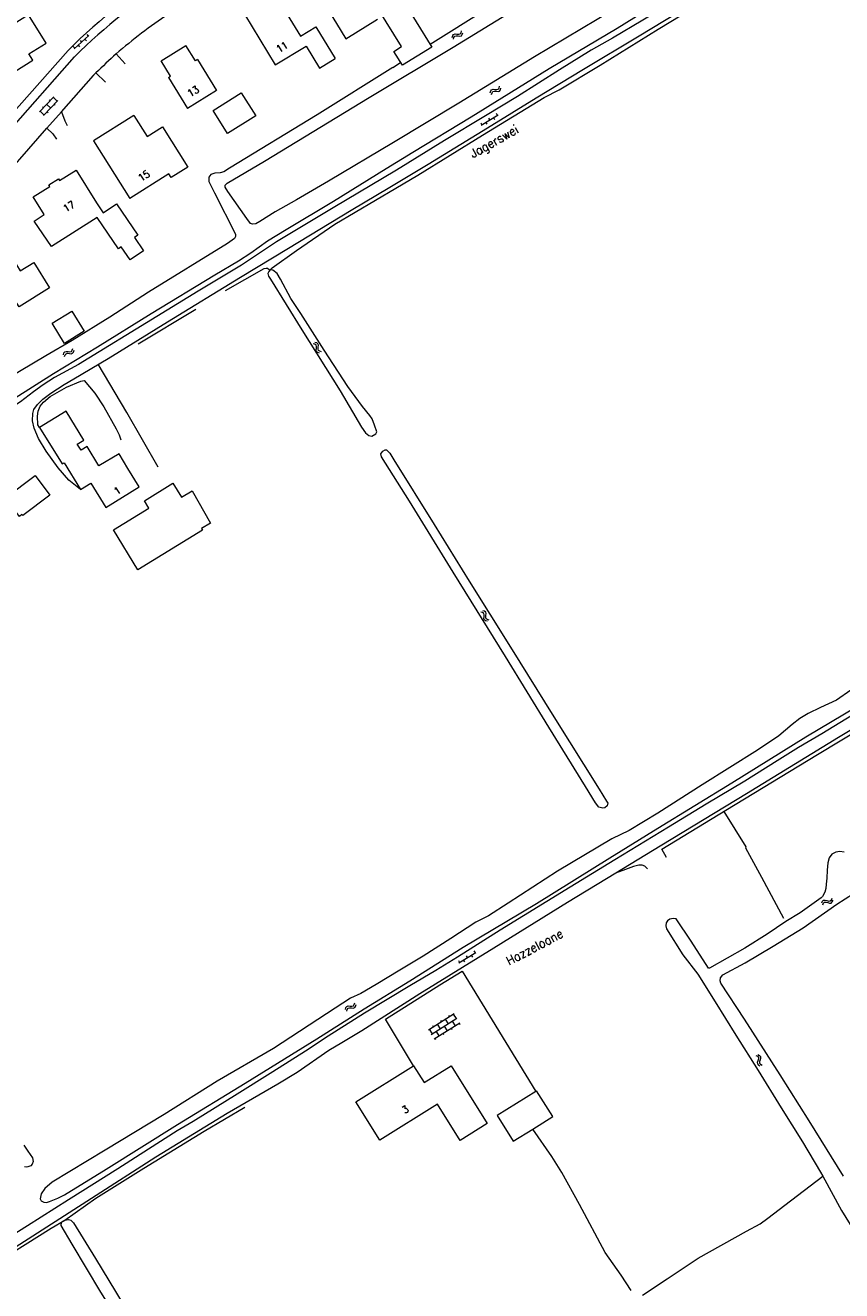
# Model space of a CAD drawing. Header units: metres. Extents: x 189705 to 199106, y 581686 to 588448.
# Tile 369 of 555: x 195305 to 195485, y 587029 to 587308. Entities that reach past the tile are written whole.
import ezdxf

# ---------------------------------------------------------------- set-up
doc = ezdxf.new("R2010")
doc.units = ezdxf.units.M
doc.layers.add('B-WA-OG-GBKN-G', color=7, linetype='Continuous', lineweight=18)
doc.styles.add('Style-STANDARD', font='STANDARD.shx')

msp = doc.modelspace()

# ---------------------------------------------------------------- linework, layer by layer
at = {"layer": 'B-WA-OG-GBKN-G'}
for p, q in [((195315.872, 587303.105), (195319.154, 587306.036)), ((195318.672, 587306.275), (195319.005, 587305.902)), ((195399.238, 587305.637), (195399.337, 587306.032)), ((195399.337, 587306.032), (195399.527, 587306.299)), ((195399.523, 587305.23), (195399.625, 587305.625)), ((195399.527, 587306.299), (195399.852, 587306.394)), ((195399.625, 587305.625), (195399.817, 587305.891)), ((195399.817, 587305.891), (195400.13, 587305.983)), ((195399.852, 587306.394), (195400.257, 587306.357)), ((195400.13, 587305.983), (195400.544, 587305.951)), ((195400.257, 587306.357), (195400.664, 587306.321)), ((195400.544, 587305.951), (195400.95, 587305.913)), ((195400.664, 587306.321), (195400.981, 587306.411)), ((195400.95, 587305.913), (195401.267, 587306.002)), ((195400.981, 587306.411), (195401.178, 587306.683)), ((195401.178, 587306.683), (195401.28, 587307.079)), ((195401.267, 587306.002), (195401.463, 587306.276)), ((195401.463, 587306.276), (195401.565, 587306.672)), ((195315.688, 587303.612), (195316.021, 587303.239)), ((195316.767, 587303.905), (195317.1, 587303.532)), ((195317.18, 587304.943), (195317.513, 587304.57)), ((195318.259, 587305.236), (195318.592, 587304.863)), ((195407.733, 587293.854), (195407.925, 587294.119)), ((195407.925, 587294.119), (195408.251, 587294.21)), ((195408.251, 587294.21), (195408.656, 587294.168)), ((195408.656, 587294.168), (195409.062, 587294.127)), ((195409.062, 587294.127), (195409.38, 587294.213)), ((195409.38, 587294.213), (195409.581, 587294.483)), ((195409.581, 587294.483), (195409.687, 587294.878)), ((195409.861, 587294.073), (195409.967, 587294.468)), ((195311.435, 587292.545), (195308.252, 587289.224)), ((195312.301, 587291.715), (195309.118, 587288.394)), ((195310.569, 587291.641), (195310.352, 587291.849)), ((195312.163, 587291.57), (195311.297, 587292.401)), ((195407.628, 587293.46), (195407.733, 587293.854)), ((195407.908, 587293.05), (195408.015, 587293.443)), ((195408.015, 587293.443), (195408.211, 587293.707)), ((195408.211, 587293.707), (195408.525, 587293.795)), ((195408.525, 587293.795), (195408.938, 587293.759)), ((195408.938, 587293.759), (195409.344, 587293.716)), ((195409.344, 587293.716), (195409.661, 587293.801)), ((195409.661, 587293.801), (195409.861, 587294.073)), ((195309.257, 587288.538), (195308.391, 587289.369)), ((195309.117, 587290.127), (195308.9, 587290.334)), ((195310.71, 587290.054), (195309.844, 587290.885)), ((195310.131, 587289.017), (195309.914, 587289.224)), ((195311.721, 587290.676), (195311.504, 587290.883)), ((195405.605, 587286.291), (195409.352, 587288.596)), ((195408.92, 587288.917), (195409.182, 587288.491)), ((195405.513, 587286.822), (195405.775, 587286.396)), ((195406.627, 587286.92), (195406.889, 587286.494)), ((195407.217, 587287.869), (195407.479, 587287.443)), ((195408.33, 587287.967), (195408.592, 587287.541)), ((195369.367, 587238.291), (195368.971, 587238.393)), ((195313.515, 587235.69), (195313.623, 587236.083)), ((195313.623, 587236.083), (195313.818, 587236.346)), ((195313.791, 587235.277), (195313.902, 587235.669)), ((195313.818, 587236.346), (195314.145, 587236.433)), ((195313.902, 587235.669), (195314.1, 587235.931)), ((195314.1, 587235.931), (195314.415, 587236.017)), ((195314.145, 587236.433), (195314.549, 587236.388)), ((195314.415, 587236.017), (195314.827, 587235.976)), ((195314.549, 587236.388), (195314.955, 587236.344)), ((195314.827, 587235.976), (195315.233, 587235.929)), ((195314.955, 587236.344), (195315.274, 587236.426)), ((195315.233, 587235.929), (195315.551, 587236.012)), ((195315.274, 587236.426), (195315.477, 587236.694)), ((195315.477, 587236.694), (195315.587, 587237.088)), ((195315.551, 587236.012), (195315.754, 587236.282)), ((195315.754, 587236.282), (195315.864, 587236.675)), ((195368.96, 587238.006), (195368.564, 587238.108)), ((195369.232, 587237.809), (195368.96, 587238.006)), ((195369.322, 587237.492), (195369.232, 587237.809)), ((195369.249, 587236.68), (195369.286, 587237.085)), ((195369.344, 587236.355), (195369.249, 587236.68)), ((195369.286, 587237.085), (195369.322, 587237.492)), ((195369.611, 587236.165), (195369.344, 587236.355)), ((195369.641, 587238.095), (195369.367, 587238.291)), ((195370.006, 587236.066), (195369.611, 587236.165)), ((195369.73, 587237.778), (195369.641, 587238.095)), ((195369.66, 587236.958), (195369.692, 587237.372)), ((195369.752, 587236.645), (195369.66, 587236.958)), ((195369.692, 587237.372), (195369.73, 587237.778)), ((195370.018, 587236.453), (195369.752, 587236.645)), ((195370.413, 587236.351), (195370.018, 587236.453)), ((195405.948, 587178.882), (195405.552, 587178.985)), ((195406.219, 587178.684), (195405.948, 587178.882)), ((195406.356, 587179.166), (195405.96, 587179.269)), ((195406.308, 587178.366), (195406.219, 587178.684)), ((195406.232, 587177.555), (195406.27, 587177.96)), ((195406.326, 587177.229), (195406.232, 587177.555)), ((195406.27, 587177.96), (195406.308, 587178.366)), ((195406.592, 587177.039), (195406.326, 587177.229)), ((195406.629, 587178.968), (195406.356, 587179.166)), ((195406.987, 587176.938), (195406.592, 587177.039)), ((195406.717, 587178.651), (195406.629, 587178.968)), ((195406.644, 587177.831), (195406.677, 587178.245)), ((195406.735, 587177.518), (195406.644, 587177.831)), ((195406.677, 587178.245), (195406.717, 587178.651)), ((195407, 587177.325), (195406.735, 587177.518)), ((195407.394, 587177.221), (195407, 587177.325)), ((195482.82, 587115.532), (195482.995, 587115.902)), ((195480.715, 587114.876), (195480.888, 587115.245)), ((195480.888, 587115.245), (195481.125, 587115.47)), ((195480.917, 587114.422), (195481.093, 587114.79)), ((195481.093, 587114.79), (195481.332, 587115.014)), ((195481.125, 587115.47), (195481.462, 587115.502)), ((195481.332, 587115.014), (195481.657, 587115.045)), ((195481.462, 587115.502), (195481.853, 587115.388)), ((195481.657, 587115.045), (195482.057, 587114.935)), ((195481.853, 587115.388), (195482.246, 587115.275)), ((195482.057, 587114.935), (195482.448, 587114.82)), ((195482.246, 587115.275), (195482.574, 587115.303)), ((195482.448, 587114.82), (195482.776, 587114.847)), ((195482.574, 587115.303), (195482.82, 587115.532)), ((195482.776, 587114.847), (195483.022, 587115.079)), ((195483.022, 587115.079), (195483.197, 587115.448)), ((195400.592, 587102.184), (195400.855, 587101.759)), ((195400.685, 587101.654), (195404.429, 587103.964)), ((195401.706, 587102.284), (195401.968, 587101.858)), ((195402.294, 587103.235), (195402.557, 587102.809)), ((195403.408, 587103.334), (195403.671, 587102.909)), ((195403.997, 587104.285), (195404.259, 587103.859)), ((195375.717, 587091.413), (195375.812, 587091.809)), ((195375.812, 587091.809), (195375.998, 587092.078)), ((195375.998, 587092.078), (195376.323, 587092.177)), ((195376.007, 587091.01), (195376.105, 587091.405)), ((195376.105, 587091.405), (195376.294, 587091.674)), ((195376.294, 587091.674), (195376.605, 587091.769)), ((195376.323, 587092.177), (195376.728, 587092.145)), ((195376.605, 587091.769), (195377.019, 587091.742)), ((195376.728, 587092.145), (195377.135, 587092.114)), ((195377.019, 587091.742), (195377.426, 587091.708)), ((195377.135, 587092.114), (195377.451, 587092.207)), ((195377.426, 587091.708), (195377.742, 587091.802)), ((195377.451, 587092.207), (195377.646, 587092.481)), ((195377.646, 587092.481), (195377.743, 587092.878)), ((195377.742, 587091.802), (195377.935, 587092.078)), ((195377.935, 587092.078), (195378.032, 587092.475)), ((195393.975, 587086.912), (195399.64, 587090.49)), ((195394.616, 587085.897), (195400.28, 587089.475)), ((195394.872, 587087.833), (195395.032, 587087.579)), ((195395.256, 587084.884), (195400.92, 587088.462)), ((195395.92, 587088.14), (195396.561, 587087.125)), ((195396.647, 587088.954), (195396.807, 587088.701)), ((195397.695, 587089.261), (195398.336, 587088.247)), ((195398.423, 587090.076), (195398.583, 587089.822)), ((195399.224, 587088.808), (195399.863, 587087.795)), ((195399.471, 587090.383), (195400.111, 587089.368)), ((195400.751, 587088.356), (195400.911, 587088.102)), ((195394.144, 587087.018), (195394.785, 587086.004)), ((195395.425, 587084.991), (195395.585, 587084.737)), ((195395.673, 587086.565), (195396.313, 587085.552)), ((195397.2, 587086.113), (195397.361, 587085.859)), ((195397.448, 587087.686), (195398.088, 587086.673)), ((195398.976, 587087.234), (195399.136, 587086.98)), ((195466.179, 587081.264), (195466.537, 587081.069)), ((195466.632, 587080.099), (195466.496, 587079.714)), ((195466.496, 587079.714), (195466.507, 587079.385)), ((195466.507, 587079.385), (195466.725, 587079.128)), ((195466.537, 587081.069), (195466.749, 587080.819)), ((195466.763, 587080.493), (195466.632, 587080.099)), ((195466.643, 587081.442), (195467.002, 587081.25)), ((195466.749, 587080.819), (195466.763, 587080.493)), ((195467.095, 587080.279), (195466.962, 587079.893)), ((195466.962, 587079.893), (195466.972, 587079.564)), ((195466.972, 587079.564), (195467.188, 587079.306)), ((195467.002, 587081.25), (195467.215, 587081.002)), ((195467.229, 587080.663), (195467.095, 587080.279)), ((195467.215, 587081.002), (195467.229, 587080.663)), ((195466.725, 587079.128), (195467.085, 587078.934)), ((195467.188, 587079.306), (195467.548, 587079.112))]:
    msp.add_line(p, q, dxfattribs=at)
at = {"layer": 'B-WA-OG-GBKN-G', "flags": 128}
for points in [[(195481.498, 587334.338), (195479.281, 587332.916), (195471.475, 587327.976), (195463.987, 587323.294), (195458.586, 587319.965), (195447.975, 587313.439), (195434.606, 587305.461), (195429.876, 587302.855), (195422.911, 587298.474), (195413.664, 587292.63), (195406.568, 587288.373), (195397.569, 587282.95), (195386.983, 587276.391), (195372.963, 587268.07), (195360.508, 587260.576), (195352.762, 587255.468), (195343.197, 587249.676), (195334.087, 587244.11), (195316.832, 587233.577), (195311.589, 587230.716), (195309.059, 587229.037), (195306.899, 587227.501), (195304.072, 587225.351), (195302.394, 587224.213)], [(195434.652, 587311.643), (195417.345, 587301.324), (195400.658, 587291.163), (195386.3, 587282.454), (195371.983, 587273.974), (195364.89, 587269.858), (195360.186, 587267.178), (195356.858, 587265.035), (195355.94, 587264.537), (195355.175, 587264.461), (195354.754, 587264.614), (195353.963, 587265.725), (195349.793, 587271.658), (195349.143, 587272.654), (195349.143, 587273.036), (195349.602, 587273.496), (195357.824, 587278.385), (195380.934, 587292.365), (195399.46, 587303.522), (195417.104, 587314.333)], [(195349.24, 587249.887), (195357.77, 587254.711), (195358.22, 587254.781), (195358.532, 587254.746), (195358.914, 587254.503), (195359.112, 587254.377), (195359.538, 587254.885), (195364.937, 587258.699), (195373.373, 587264.513), (195386.803, 587272.408), (195391.634, 587275.304), (195405.938, 587284.073), (195419.536, 587292.379), (195422.8, 587294.091), (195431.849, 587299.506), (195444.652, 587307.469), (195457.524, 587315.329)], [(195353.438, 587310.756), (195360.303, 587314.932), (195365.808, 587305.932), (195369.172, 587307.977), (195373.427, 587300.98)], [(195387.828, 587314.766), (195394.769, 587303.515), (195388.25, 587299.493), (195386.354, 587302.565), (195388.057, 587303.615), (195383.011, 587311.794), (195387.828, 587314.766)], [(195403.398, 587288.16), (195420.618, 587298.818), (195435.582, 587307.713), (195445.642, 587313.962)], [(195317.296, 587205.969), (195314.72, 587208.088), (195312.389, 587210.79), (195309.724, 587214.42), (195307.99, 587217.237), (195307.053, 587219.5), (195306.684, 587221.15), (195306.741, 587222.743), (195307.025, 587223.625), (195307.793, 587224.734), (195309.012, 587225.89), (195310.774, 587227.227), (195313.674, 587229.133), (195315.806, 587230.356), (195323.38, 587234.892), (195336.465, 587242.927), (195352.586, 587252.781), (195363.137, 587259.192), (195376.962, 587267.599), (195385.505, 587272.599), (195393.9, 587277.705), (195407.015, 587285.687), (195417.767, 587292.302), (195428.183, 587298.661), (195440.475, 587305.958), (195451.967, 587312.997)], [(195371.866, 587311.728), (195375.795, 587305.346)], [(195394.368, 587304.165), (195406.944, 587311.996)], [(195297.359, 587295.396), (195302.546, 587298.576), (195302.807, 587298.151), (195306.804, 587300.616), (195305.927, 587302.039), (195309.686, 587304.354), (195305.849, 587310.584), (195301.843, 587308.117), (195302.368, 587307.264), (195293.42, 587301.753), (195297.359, 587295.396)], [(195353.438, 587310.756), (195360.224, 587299.612), (195367.013, 587303.746), (195369.977, 587298.879), (195373.427, 587300.98)], [(195375.795, 587305.346), (195382.779, 587309.642)], [(195314.538, 587302.762), (195299.829, 587286.061)], [(195335.056, 587300.473), (195340.496, 587303.846)], [(195343.084, 587300.758), (195342.619, 587300.466), (195340.496, 587303.846)], [(195301.33, 587284.739), (195315.998, 587301.394)], [(195325.162, 587301.984), (195327.134, 587299.843)], [(195336.685, 587296.787), (195337.152, 587297.075), (195335.056, 587300.473)], [(195343.084, 587300.758), (195347.294, 587293.958)], [(195386.145, 587299.031), (195387.87, 587300.108)], [(195386.145, 587299.031), (195369.459, 587288.605), (195350.142, 587276.801), (195348.853, 587276.005), (195348.05, 587275.775), (195346.903, 587275.737), (195345.985, 587275.392), (195345.564, 587274.818), (195345.602, 587273.9), (195346.826, 587271.412), (195351.485, 587262.249), (195351.485, 587261.751), (195351.255, 587261.292), (195349.725, 587260.22), (195332.271, 587249.487), (195323.728, 587243.957), (195315.428, 587238.866), (195309.677, 587235.436), (195301.148, 587230.384), (195291.147, 587224.351), (195279.203, 587217.101), (195274.919, 587214.269)], [(195313.073, 587289.233), (195320.138, 587297.257)], [(195320.138, 587297.257), (195320.192, 587297.314), (195320.245, 587297.371)], [(195320.245, 587297.371), (195320.466, 587297.591), (195320.687, 587297.81)], [(195320.687, 587297.81), (195322.817, 587295.746)], [(195336.685, 587296.787), (195340.891, 587289.997)], [(195347.294, 587293.958), (195340.891, 587289.997)], [(195349.707, 587284.464), (195346.516, 587289.515), (195352.713, 587293.429), (195355.904, 587288.378), (195349.707, 587284.464)], [(195309.879, 587285.605), (195313.073, 587289.233)], [(195313.073, 587289.233), (195313.815, 587287.279), (195314.37, 587286.228)], [(195276.372, 587210.441), (195281.191, 587213.426), (195285.016, 587216.029), (195292.743, 587220.393), (195298.765, 587223.824), (195302.844, 587226.226), (195311.297, 587231.585), (195321.031, 587237.466), (195332.829, 587244.763), (195346.921, 587253.284), (195352.101, 587256.408), (195354.816, 587258.169), (195358.488, 587260.771), (195362.657, 587263.298), (195373.077, 587269.518), (195384.641, 587276.733), (195390.532, 587280.369), (195403.398, 587288.16)], [(195329.014, 587288.452), (195320.145, 587282.834), (195328.164, 587270.152)], [(195329.014, 587288.452), (195331.961, 587283.801), (195335.344, 587285.944), (195340.962, 587277.076), (195337.305, 587274.76), (195336.77, 587275.604), (195328.164, 587270.152)], [(195297.377, 587271.407), (195309.879, 587285.605)], [(195309.879, 587285.605), (195311.205, 587284.367), (195312.005, 587283.229)], [(195312.414, 587274.456), (195312.646, 587274.082), (195316.348, 587276.38), (195320.83, 587269.18)], [(195306.845, 587270.476), (195310.546, 587272.785), (195310.325, 587273.158), (195312.414, 587274.456)], [(195309.254, 587266.606), (195306.845, 587270.476)], [(195320.83, 587269.18), (195322.308, 587267.009), (195325.207, 587268.982), (195329.942, 587262.028), (195329.178, 587261.508), (195331.16, 587258.597), (195328.225, 587256.599), (195326.276, 587259.462), (195325.656, 587259.04), (195320.962, 587265.935), (195310.901, 587259.557), (195307.1, 587265.14), (195309.254, 587266.606)], [(195290.541, 587253.132), (195294.362, 587255.503), (195293.952, 587256.165), (195296.593, 587257.803), (195297.003, 587257.141), (195300.74, 587259.459), (195304.01, 587254.174), (195306.979, 587256.011), (195310.441, 587250.42), (195303.726, 587246.263), (195301.73, 587249.488), (195295.279, 587245.494)], [(195359.149, 587252.355), (195366.111, 587241.216), (195374.509, 587227.77), (195379.235, 587219.758), (195380.153, 587218.456), (195380.841, 587217.92), (195381.53, 587217.729), (195382.409, 587218.227), (195382.639, 587218.686), (195382.103, 587220.141), (195381.568, 587221.595), (195381.071, 587222.322), (195379.426, 587224.313), (195376.251, 587228.715), (195371.023, 587236.697), (195365.866, 587244.794), (195363.667, 587248.065), (195361.372, 587252.353), (195360.607, 587253.577), (195359.689, 587254.305), (195359.116, 587254.381), (195358.81, 587254.037), (195358.618, 587253.616), (195358.733, 587253.042), (195359.149, 587252.355)], [(195313.775, 587238.195), (195311.035, 587242.635), (195315.38, 587245.318), (195318.121, 587240.878), (195313.775, 587238.195)], [(195330.019, 587238.107), (195342.709, 587245.743)], [(195334.379, 587210.913), (195327.529, 587222.943), (195321.208, 587233.591)], [(195308.261, 587219.688), (195307.85, 587220.245), (195307.78, 587222.153), (195307.954, 587223.229), (195308.37, 587224.34), (195309.133, 587225.243), (195310.623, 587226.492), (195314.195, 587228.54), (195317.341, 587229.889), (195318.069, 587230.028), (195320.462, 587227.217), (195322.465, 587224.21), (195325.169, 587219.351), (195325.828, 587218.032), (195326.14, 587216.921)], [(195321.36, 587211.211), (195318.751, 587215.467), (195317.405, 587214.642), (195316.561, 587216.018), (195318, 587216.901), (195314.094, 587223.267), (195308.261, 587219.688), (195313.207, 587211.627), (195313.657, 587211.903), (195317.296, 587205.969), (195319.586, 587207.373), (195322.848, 587202.052), (195330.201, 587206.56), (195327.713, 587210.618)], [(195327.713, 587210.618), (195325.776, 587213.859), (195321.36, 587211.211)], [(195386.374, 587212.505), (195395.275, 587198.243), (195402.988, 587185.824), (195412.116, 587171.229), (195421.622, 587155.919), (195431.626, 587139.946), (195433.256, 587137.329), (195433.524, 587136.832), (195433.409, 587136.258), (195432.874, 587135.836), (195432.415, 587135.722), (195431.573, 587135.951), (195430.847, 587136.908), (195428.59, 587140.545), (195420.543, 587153.61), (195410.957, 587169.192), (195399.425, 587187.799), (195389.838, 587203.386), (195383.658, 587213.197), (195383.505, 587213.848), (195383.925, 587214.46), (195384.461, 587214.767), (195384.767, 587214.767), (195385.455, 587214.039), (195386.374, 587212.505)], [(195310.52, 587204.761), (195304.549, 587200.246), (195304.372, 587200.48), (195303.811, 587200.056), (195300.724, 587204.139), (195307.257, 587209.077), (195310.52, 587204.761)], [(195329.94, 587188.28), (195324.547, 587197.084), (195332.377, 587201.881), (195331.376, 587203.524), (195337.675, 587207.363), (195339.548, 587204.289), (195341.905, 587205.725), (195345.965, 587198.549), (195343.983, 587197.428), (195344.212, 587197.024), (195329.94, 587188.28)], [(195446.467, 587124.847), (195445.436, 587126.717), (195459.588, 587135.279), (195479.755, 587147.552), (195490.108, 587153.855), (195491.609, 587154.546), (195495.484, 587156.642), (195504.695, 587162.247), (195521.535, 587172.459), (195533.273, 587179.463), (195544.721, 587186.464)], [(195295.82, 587034.481), (195308.84, 587042.788), (195319.673, 587049.824), (195333.868, 587058.91), (195349.592, 587068.505), (195360.825, 587074.973), (195365.063, 587077.574), (195371.999, 587082.41), (195374.899, 587084.117), (195379.277, 587086.735), (195392.102, 587094.911), (195408.396, 587104.963), (195424.685, 587115.012), (195433.243, 587120.225), (195445.441, 587127.665), (195464.127, 587138.974), (195484.393, 587151.412), (195501.361, 587161.572)], [(195487.131, 587161.773), (195483.947, 587159.547), (195480.459, 587157.928), (195477.729, 587156.613)], [(195491.71, 587158.852), (195480.753, 587152.122), (195475.597, 587149.147), (195470.849, 587146.189), (195463.754, 587141.736), (195455.237, 587136.653), (195446.951, 587131.572), (195435.118, 587124.361), (195425.213, 587118.342), (195409.804, 587108.83), (195400.414, 587102.927), (195395.624, 587100.012), (195389.91, 587096.57), (195379.919, 587090.55), (195371.867, 587085.529), (195366.864, 587082.229), (195359.663, 587077.636), (195351.855, 587072.75), (195342.091, 587066.73), (195338.61, 587064.635), (195332.271, 587060.595), (195325.518, 587056.281), (195314.648, 587049.412), (195305.595, 587043.733), (195296.597, 587038.025)], [(195313.738, 587050.554), (195322.938, 587056.169), (195338.683, 587066.015), (195353.573, 587075.152), (195369.419, 587084.894), (195379.814, 587091.556), (195389.906, 587097.713), (195401.665, 587105.085), (195417.814, 587114.775), (195434.015, 587124.82), (195444.561, 587131.332), (195460.914, 587141.327), (195477.163, 587151.474), (195491.193, 587159.803)], [(195477.729, 587156.613), (195475.88, 587155.516), (195474.162, 587154.201), (195471.23, 587151.722), (195466.529, 587148.535), (195454.369, 587140.868), (195444.589, 587134.664), (195438.219, 587130.87), (195434.442, 587129.007), (195422.429, 587121.839), (195411.58, 587114.822), (195407.246, 587112.052), (195404.415, 587110.636), (195398.905, 587107.044), (195392.815, 587103.168), (195387.659, 587100.032), (195382.471, 587096.859), (195379.084, 587094.937), (195376.809, 587093.874), (195373.422, 587091.699), (195359.803, 587082.814), (195347.437, 587075.595), (195335.727, 587068.272), (195322.756, 587060.395), (195311.006, 587053.334), (195309.388, 587051.917), (195308.63, 587050.754), (195308.428, 587049.641), (195308.63, 587049.236), (195309.186, 587048.882), (195309.784, 587048.861), (195310.45, 587049.034), (195312.269, 587049.793), (195313.738, 587050.554)], [(195472.355, 587111.432), (195467.491, 587120.504), (195463.932, 587126.929), (195464.053, 587127.213), (195459.181, 587135.033)], [(195485.674, 587126.082), (195484.715, 587126.183), (195483.814, 587126.061), (195482.931, 587125.646), (195482.348, 587124.825), (195482.039, 587123.736), (195481.904, 587122.072), (195481.801, 587120.363), (195481.713, 587119.032), (195481.58, 587118.027), (195481.356, 587117.238), (195480.87, 587116.319), (195480.589, 587116.02), (195475.959, 587112.704), (195472.802, 587110.78), (195468.663, 587107.985), (195463.721, 587104.918), (195455.95, 587100.482), (195455.722, 587100.515), (195451.92, 587106.464), (195448.644, 587111.348), (195447.972, 587111.461), (195447.214, 587111.286), (195446.691, 587110.896), (195446.37, 587110.46), (195446.349, 587109.833), (195446.491, 587109.187), (195450.104, 587103.402), (195453.408, 587099.151), (195457.229, 587093.058), (195461.771, 587085.704), (195466.697, 587077.911), (195471.765, 587069.681), (195476.483, 587062.222), (195480.407, 587055.529), (195480.916, 587054.613)], [(195442.307, 587122.374), (195441.71, 587122.943), (195441.084, 587123.199), (195440.374, 587123.227), (195439.208, 587122.886), (195437.417, 587122.203), (195435.228, 587121.436)], [(195485.485, 587054.669), (195477.94, 587066.809), (195471.546, 587076.981), (195463.656, 587089.265), (195458.456, 587097.182), (195458.321, 587097.717), (195458.394, 587098.344), (195458.872, 587099.008), (195463.833, 587101.67), (195469.971, 587105.309), (195476.599, 587109.389), (195484.005, 587114.575), (195491.385, 587119.326)], [(195390.733, 587078.995), (195384.537, 587089.242), (195396.496, 587096.796), (195401.423, 587099.818)], [(195401.423, 587099.818), (195417.643, 587073.334)], [(195390.733, 587078.995), (195393.057, 587075.259), (195399.001, 587078.956), (195406.923, 587066.218), (195400.979, 587062.521), (195396.014, 587070.504), (195383.259, 587062.571), (195377.978, 587071.063), (195390.733, 587078.995)], [(195417.643, 587073.334), (195409.149, 587068.012), (195412.706, 587062.334), (195416.988, 587065.017)], [(195416.988, 587065.017), (195421.394, 587067.778), (195417.837, 587073.455), (195417.643, 587073.334)], [(195251.688, 587000.138), (195250.323, 587002.313), (195249.969, 587003.173), (195249.969, 587003.73), (195250.677, 587004.893), (195252.143, 587006.461), (195253.205, 587007.574), (195255.58, 587009.092), (195267.853, 587016.617), (195282.487, 587025.65), (195296.709, 587034.38), (195310.843, 587043.166), (195313.808, 587044.923), (195320.682, 587049.779), (195331.281, 587056.393), (195344.554, 587064.573), (195353.517, 587069.87)], [(195438.678, 587029.452), (195436.513, 587032.85), (195432.99, 587037.788), (195427.28, 587048.404), (195423.435, 587055.444), (195421.203, 587058.977), (195416.988, 587065.017)], [(195304.756, 587061.498), (195305.666, 587060.183), (195306.677, 587058.665), (195306.879, 587057.906), (195306.626, 587057.299), (195306.323, 587056.894), (195305.666, 587056.692), (195305.341, 587056.654), (195304.958, 587056.692)], [(195441.156, 587028.406), (195446.639, 587032.029), (195453.443, 587036.607), (195464.107, 587042.49), (195467.097, 587044.143), (195468.802, 587045.362), (195472.565, 587048.234), (195480.916, 587054.613)], [(195480.916, 587054.613), (195485.09, 587047.104), (195490.203, 587038.756), (195494.935, 587031.604), (195499.225, 587025.021), (195502.204, 587018.976), (195504.809, 587014.616), (195508.281, 587009.451), (195511.855, 587004.025), (195514.451, 587000)], [(195339.612, 587000), (195338.848, 587001.249), (195333.492, 587009.643), (195328.218, 587018.872), (195321.758, 587029.064), (195315.482, 587039.673), (195313.02, 587043.804), (195313.074, 587044.404), (195313.421, 587044.749), (195313.865, 587044.944), (195314.629, 587045.112), (195315.177, 587044.927), (195315.743, 587044.391), (195320.558, 587036.494), (195329.609, 587021.61), (195336.964, 587009.536), (195342.788, 587000)]]:
    msp.add_lwpolyline(points, dxfattribs=at)
at = {"layer": 'B-WA-OG-GBKN-G'}
for centre, radius, start, end in [((195395.237, 587222.368), 113.911, 105.10845, 135.10856), ((195395.242, 587222.362), 111.918, 106.49338, 135.07669), ((195395.248, 587222.354), 106.08, 123.55143, 131.35241), ((195395.138, 587222.476), 105.916, 131.35141, 134.66222)]:
    msp.add_arc(centre, radius, start, end, dxfattribs=at)

# ---------------------------------------------------------------- texts
at = {"layer": 'B-WA-OG-GBKN-G', "style": 'Style-STANDARD'}
for s, height, rotation, p in [('11', 1.6, 31.33721, (195361.07, 587302.176)), ('13', 1.6, 31.7502, (195341.488, 587292.425)), ('Jagerswei', 2, 29.48891, (195403.843, 587278.985)), ('15', 1.6, 32.33938, (195330.64, 587273.791)), ('17', 1.6, 31.87782, (195314.091, 587267.047)), ('1', 1.6, 31.54367, (195325.273, 587204.723)), ('Hazzeloane', 2, 27.84662, (195411.758, 587101.07)), ('3', 1.6, 31.87782, (195388.76, 587068.348))]:
    msp.add_text(s, height=height, rotation=rotation, dxfattribs=at).set_placement(p)

doc.saveas('drawing.dxf')
